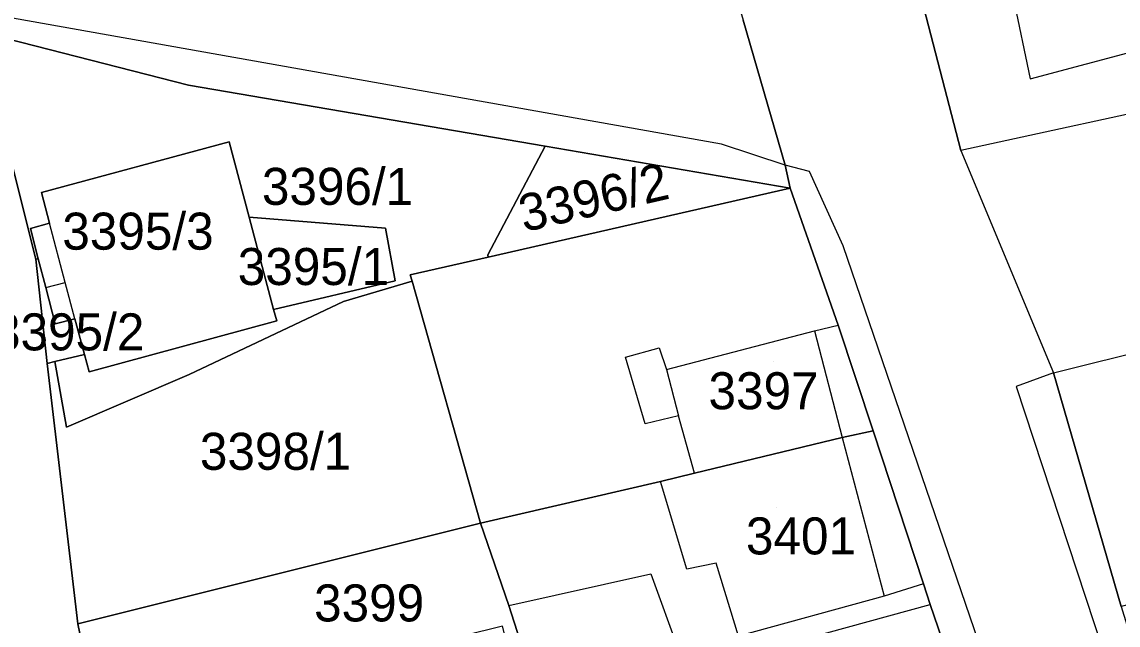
# Model space of a CAD drawing. Extents: x -262657 to -261595, y -1238015 to -1237156.
# Drawn here: x -262030.6 to -261971.4, y -1237575 to -1237542.4 of the extents above; entities that cross this region are included whole.
import ezdxf

# ---------------------------------------------------------------- set-up
doc = ezdxf.new("R2010")
doc.units = 0
for name, color, linetype in [('body_kn', 7, 'Continuous'), ('kladpar_druhypozemkov', 7, 'Continuous'), ('kladpar_hranice', 7, 'Continuous'), ('kladpar_parcelnecisla', 7, 'Continuous'), ('kladpar_plochy', 7, 'Continuous'), ('zappar_hrandruhpozemk', 7, 'Continuous')]:
    doc.layers.add(name, color=color, linetype=linetype)

msp = doc.modelspace()

# ---------------------------------------------------------------- linework, layer by layer
at = {"layer": 'body_kn'}
for p, q in [((-262021.6, -1237545.84), (-262021.6, -1237545.84)), ((-261976.12, -1237545.5), (-261976.12, -1237545.5)), ((-262019.4, -1237548.91), (-262019.4, -1237548.91)), ((-262002.32, -1237549.14), (-262002.32, -1237549.14)), ((-261992.8, -1237549.03), (-261992.8, -1237549.03)), ((-261979.86, -1237549.38), (-261979.86, -1237549.38)), ((-261979.86, -1237549.38), (-261979.86, -1237549.38)), ((-261989.35, -1237550.17), (-261989.35, -1237550.17)), ((-261989.35, -1237550.17), (-261989.35, -1237550.17)), ((-261988.04, -1237550.5), (-261988.04, -1237550.5)), ((-262029.55, -1237551.65), (-262029.55, -1237551.65)), ((-262029.55, -1237551.65), (-262029.55, -1237551.65)), ((-261989.09, -1237551.41), (-261989.09, -1237551.41)), ((-261989.09, -1237551.41), (-261989.09, -1237551.41)), ((-262018.33, -1237552.98), (-262018.33, -1237552.98)), ((-262030.15, -1237553.58), (-262030.15, -1237553.58)), ((-262029.11, -1237553.29), (-262029.11, -1237553.29)), ((-262010.95, -1237553.56), (-262010.95, -1237553.56)), ((-261986.21, -1237554.52), (-261986.21, -1237554.52)), ((-262029.86, -1237555.24), (-262029.86, -1237555.24)), ((-262029.72, -1237555.23), (-262029.72, -1237555.23)), ((-262005.42, -1237555.01), (-262005.42, -1237555.01)), ((-262005.41, -1237555.13), (-262005.41, -1237555.13)), ((-262009.62, -1237556.09), (-262009.62, -1237556.09)), ((-262009.62, -1237556.09), (-262009.62, -1237556.09)), ((-262028.26, -1237556.5), (-262028.26, -1237556.5)), ((-262010.43, -1237556.41), (-262010.43, -1237556.41)), ((-262010.43, -1237556.41), (-262010.43, -1237556.41)), ((-262009.52, -1237556.43), (-262009.52, -1237556.43)), ((-262029.31, -1237556.78), (-262029.31, -1237556.78)), ((-262029.31, -1237556.78), (-262029.31, -1237556.78)), ((-262013.23, -1237557.53), (-262013.23, -1237557.53)), ((-262013.23, -1237557.53), (-262013.23, -1237557.53)), ((-262027.74, -1237558.46), (-262027.74, -1237558.46)), ((-262027.74, -1237558.46), (-262027.74, -1237558.46)), ((-262017, -1237557.97), (-262017, -1237557.97)), ((-262028.8, -1237558.74), (-262028.8, -1237558.74)), ((-262016.83, -1237558.58), (-262016.83, -1237558.58)), ((-261986.48, -1237558.8), (-261986.48, -1237558.8)), ((-261987.76, -1237559.11), (-261987.76, -1237559.11)), ((-261987.76, -1237559.11), (-261987.76, -1237559.11)), ((-261996.17, -1237560.04), (-261996.17, -1237560.04)), ((-262029.25, -1237560.87), (-262029.25, -1237560.87)), ((-262029.25, -1237560.87), (-262029.25, -1237560.87)), ((-262028.83, -1237560.77), (-262028.83, -1237560.77)), ((-262027.22, -1237560.39), (-262027.22, -1237560.39)), ((-261997.99, -1237560.54), (-261997.99, -1237560.54)), ((-262026.97, -1237561.32), (-262026.97, -1237561.32)), ((-261995.77, -1237561.21), (-261995.77, -1237561.21)), ((-261974.85, -1237561.39), (-261974.85, -1237561.39)), ((-261974.85, -1237561.39), (-261974.85, -1237561.39)), ((-262021.57, -1237561.48), (-262021.57, -1237561.48)), ((-261976.86, -1237562.12), (-261976.86, -1237562.12)), ((-261995.11, -1237563.71), (-261995.11, -1237563.71)), ((-262028.2, -1237564.31), (-262028.2, -1237564.31)), ((-261996.92, -1237564.14), (-261996.92, -1237564.14)), ((-261986.28, -1237564.88), (-261986.28, -1237564.88)), ((-261986.28, -1237564.88), (-261986.28, -1237564.88)), ((-261984.6, -1237564.52), (-261984.6, -1237564.52)), ((-261984.6, -1237564.52), (-261984.6, -1237564.52)), ((-261996.09, -1237567.25), (-261996.09, -1237567.25)), ((-261994.26, -1237566.81), (-261994.26, -1237566.81)), ((-261994.26, -1237566.81), (-261994.26, -1237566.81)), ((-262005.82, -1237569.51), (-262005.82, -1237569.51)), ((-261994.66, -1237571.98), (-261994.66, -1237571.98)), ((-261993.09, -1237571.66), (-261993.09, -1237571.66)), ((-261996.62, -1237572.23), (-261996.62, -1237572.23)), ((-261981.87, -1237572.78), (-261981.87, -1237572.78)), ((-261981.87, -1237572.78), (-261981.87, -1237572.78)), ((-261984, -1237573.44), (-261984, -1237573.44)), ((-261981.52, -1237573.9), (-261981.52, -1237573.9)), ((-262004.29, -1237573.95), (-262004.29, -1237573.95)), ((-262004.29, -1237573.95), (-262004.29, -1237573.95)), ((-262027.58, -1237574.94), (-262027.58, -1237574.94))]:
    msp.add_line(p, q, dxfattribs=at)
at = {"layer": 'kladpar_druhypozemkov'}
for p, q in [((-262012.65, -1237550.45), (-262012.65, -1237550.45)), ((-262000.18, -1237551.61), (-262000.18, -1237551.61)), ((-262023.1, -1237552.93), (-262023.1, -1237552.93)), ((-262014.69, -1237555.36), (-262014.69, -1237555.36)), ((-262029.37, -1237558.58), (-262029.37, -1237558.58)), ((-261989.96, -1237560.75), (-261989.96, -1237560.75)), ((-262016.11, -1237565.26), (-262016.11, -1237565.26)), ((-261989.83, -1237568.65), (-261989.83, -1237568.65)), ((-262011.41, -1237573.35), (-262011.41, -1237573.35))]:
    msp.add_line(p, q, dxfattribs=at)
at = {"layer": 'kladpar_hranice'}
for points in [[(-261979.86, -1237549.38), (-261983.11, -1237536.86), (-261975.94, -1237535.09), (-261969.44, -1237533.48), (-261969.24, -1237534.58), (-261967.44, -1237543.19), (-261966.77, -1237546.53), (-261979.86, -1237549.38)], [(-262034.62, -1237534.07), (-262030.05, -1237535.39), (-262008.51, -1237540.21), (-262003.26, -1237541.38), (-261992.15, -1237540.56), (-261991.63, -1237542.33), (-261989.35, -1237550.17), (-261989.09, -1237551.41), (-262002.32, -1237549.14), (-262021.6, -1237545.84), (-262032.96, -1237542.94)], [(-261983.11, -1237536.86), (-261979.86, -1237549.38), (-261974.85, -1237561.39), (-261971.2, -1237574.01), (-261969.66, -1237578.95), (-261967.09, -1237586.85), (-261966.47, -1237588.8), (-261965.31, -1237592.26), (-261962.47, -1237600.48), (-261959.54, -1237608.49), (-261955.63, -1237620.56)], [(-262040.84, -1237542.49), (-262032.96, -1237542.94), (-262029.86, -1237555.24), (-262029.25, -1237560.87), (-262027.58, -1237574.94), (-262024.94, -1237587.76), (-262025.63, -1237587.92), (-262020.7, -1237605.65), (-261996.42, -1237600.03), (-261974.52, -1237594.83), (-261971.52, -1237603.32), (-261994.15, -1237607.67), (-262017.2, -1237612.1), (-262026.45, -1237613.9), (-262027.87, -1237614.17), (-262029.54, -1237597.37), (-262029.55, -1237597.08), (-262029.61, -1237595.57), (-262030.98, -1237583.29), (-262031.65, -1237576.78), (-262032.5, -1237567.16), (-262033.04, -1237561.99), (-262033.72, -1237554.19), (-262040.84, -1237542.49)], [(-261963.49, -1237628.42), (-261971.52, -1237603.32), (-261974.52, -1237594.83), (-261976.08, -1237589.98), (-261976.61, -1237588.43), (-261980.66, -1237576.41), (-261981.52, -1237573.9), (-261981.87, -1237572.78), (-261984.6, -1237564.52), (-261986.48, -1237558.8), (-261989.09, -1237551.41), (-261989.35, -1237550.17), (-261991.63, -1237542.33)], [(-262009.62, -1237556.09), (-262009.52, -1237556.43), (-262013.23, -1237557.53), (-262021.57, -1237561.48), (-262028.2, -1237564.31), (-262028.83, -1237560.77), (-262027.22, -1237560.39), (-262026.97, -1237561.32), (-262016.83, -1237558.58), (-262017, -1237557.97), (-262010.43, -1237556.41), (-262010.95, -1237553.56), (-262018.33, -1237552.98), (-262019.4, -1237548.91), (-262029.55, -1237551.65), (-262029.11, -1237553.29), (-262030.15, -1237553.58), (-262029.72, -1237555.23), (-262029.86, -1237555.24), (-262032.96, -1237542.94), (-262021.6, -1237545.84), (-262002.32, -1237549.14), (-262005.42, -1237555.01), (-262005.41, -1237555.13), (-262009.62, -1237556.09)], [(-262029.55, -1237551.65), (-262019.4, -1237548.91), (-262018.33, -1237552.98), (-262017, -1237557.97), (-262016.83, -1237558.58), (-262026.97, -1237561.32), (-262027.22, -1237560.39), (-262027.74, -1237558.46), (-262028.8, -1237558.74), (-262029.31, -1237556.78), (-262029.72, -1237555.23), (-262030.15, -1237553.58), (-262029.11, -1237553.29), (-262029.55, -1237551.65)], [(-261989.09, -1237551.41), (-262005.41, -1237555.13), (-262005.42, -1237555.01), (-262002.32, -1237549.14), (-261989.09, -1237551.41)], [(-261989.09, -1237551.41), (-261986.48, -1237558.8), (-261984.6, -1237564.52), (-261986.28, -1237564.88), (-261994.26, -1237566.81), (-261996.09, -1237567.25), (-262005.82, -1237569.51), (-262009.52, -1237556.43), (-262009.62, -1237556.09), (-262005.41, -1237555.13), (-261989.09, -1237551.41)], [(-262010.43, -1237556.41), (-262017, -1237557.97), (-262018.33, -1237552.98), (-262010.95, -1237553.56), (-262010.43, -1237556.41)], [(-261951.16, -1237568.82), (-261971.2, -1237574.01), (-261974.85, -1237561.39), (-261941.38, -1237553.04), (-261941.37, -1237553.51), (-261939.95, -1237559.2), (-261937.76, -1237565.58), (-261951.16, -1237568.82)], [(-262029.25, -1237560.87), (-262029.86, -1237555.24), (-262029.72, -1237555.23), (-262029.31, -1237556.78), (-262028.8, -1237558.74), (-262027.74, -1237558.46), (-262027.22, -1237560.39), (-262028.83, -1237560.77), (-262029.25, -1237560.87)], [(-262013.23, -1237557.53), (-262009.52, -1237556.43), (-262005.82, -1237569.51), (-262027.58, -1237574.94), (-262029.25, -1237560.87), (-262028.83, -1237560.77), (-262028.2, -1237564.31), (-262021.57, -1237561.48), (-262013.23, -1237557.53)], [(-261984.6, -1237564.52), (-261981.87, -1237572.78), (-261981.52, -1237573.9), (-261980.66, -1237576.41), (-261994.05, -1237579.6), (-262001.91, -1237581.37), (-262004.29, -1237573.95), (-262005.82, -1237569.51), (-261996.09, -1237567.25), (-261994.26, -1237566.81), (-261986.28, -1237564.88), (-261984.6, -1237564.52)], [(-262024.94, -1237587.76), (-262027.58, -1237574.94), (-262005.82, -1237569.51), (-262004.29, -1237573.95), (-262001.91, -1237581.37), (-262002.98, -1237581.67), (-262004.63, -1237575.07), (-262015.39, -1237577.73), (-262015.74, -1237576.3), (-262020.86, -1237577.51), (-262023.61, -1237578.02), (-262022.53, -1237582.68), (-262019.92, -1237582.1), (-262019.09, -1237586.12), (-262024.94, -1237587.76)]]:
    msp.add_lwpolyline(points, dxfattribs=at)
at = {"layer": 'kladpar_plochy'}
for points in [[(-261979.86, -1237549.38), (-261983.11, -1237536.86), (-261975.94, -1237535.09), (-261969.44, -1237533.48), (-261969.24, -1237534.58), (-261967.44, -1237543.19), (-261966.77, -1237546.53)], [(-262040.84, -1237542.49), (-262032.96, -1237542.94), (-262029.86, -1237555.24), (-262029.25, -1237560.87), (-262027.58, -1237574.94), (-262024.94, -1237587.76), (-262025.63, -1237587.92), (-262020.7, -1237605.65), (-261996.42, -1237600.03), (-261974.52, -1237594.83), (-261971.52, -1237603.32), (-261994.15, -1237607.67), (-262017.2, -1237612.1), (-262026.45, -1237613.9), (-262027.87, -1237614.17), (-262029.54, -1237597.37), (-262029.55, -1237597.08), (-262029.61, -1237595.57), (-262030.98, -1237583.29), (-262031.65, -1237576.78), (-262032.5, -1237567.16), (-262033.04, -1237561.99), (-262033.72, -1237554.19)], [(-262009.62, -1237556.09), (-262009.52, -1237556.43), (-262013.23, -1237557.53), (-262021.57, -1237561.48), (-262028.2, -1237564.31), (-262028.83, -1237560.77), (-262027.22, -1237560.39), (-262026.97, -1237561.32), (-262016.83, -1237558.58), (-262017, -1237557.97), (-262010.43, -1237556.41), (-262010.95, -1237553.56), (-262018.33, -1237552.98), (-262019.4, -1237548.91), (-262029.55, -1237551.65), (-262029.11, -1237553.29), (-262030.15, -1237553.58), (-262029.72, -1237555.23), (-262029.86, -1237555.24), (-262032.96, -1237542.94), (-262021.6, -1237545.84), (-262002.32, -1237549.14), (-262005.42, -1237555.01), (-262005.41, -1237555.13)], [(-262029.55, -1237551.65), (-262019.4, -1237548.91), (-262018.33, -1237552.98), (-262017, -1237557.97), (-262016.83, -1237558.58), (-262026.97, -1237561.32), (-262027.22, -1237560.39), (-262027.74, -1237558.46), (-262028.8, -1237558.74), (-262029.31, -1237556.78), (-262029.72, -1237555.23), (-262030.15, -1237553.58), (-262029.11, -1237553.29)], [(-261989.09, -1237551.41), (-262005.41, -1237555.13), (-262005.42, -1237555.01), (-262002.32, -1237549.14)], [(-261989.09, -1237551.41), (-261986.48, -1237558.8), (-261984.6, -1237564.52), (-261986.28, -1237564.88), (-261994.26, -1237566.81), (-261996.09, -1237567.25), (-262005.82, -1237569.51), (-262009.52, -1237556.43), (-262009.62, -1237556.09), (-262005.41, -1237555.13)], [(-262010.43, -1237556.41), (-262017, -1237557.97), (-262018.33, -1237552.98), (-262010.95, -1237553.56)], [(-261951.16, -1237568.82), (-261971.2, -1237574.01), (-261974.85, -1237561.39), (-261941.38, -1237553.04), (-261941.37, -1237553.51), (-261939.95, -1237559.2), (-261937.76, -1237565.58)], [(-262029.25, -1237560.87), (-262029.86, -1237555.24), (-262029.72, -1237555.23), (-262029.31, -1237556.78), (-262028.8, -1237558.74), (-262027.74, -1237558.46), (-262027.22, -1237560.39), (-262028.83, -1237560.77)], [(-262013.23, -1237557.53), (-262009.52, -1237556.43), (-262005.82, -1237569.51), (-262027.58, -1237574.94), (-262029.25, -1237560.87), (-262028.83, -1237560.77), (-262028.2, -1237564.31), (-262021.57, -1237561.48)], [(-261984.6, -1237564.52), (-261981.87, -1237572.78), (-261981.52, -1237573.9), (-261980.66, -1237576.41), (-261994.05, -1237579.6), (-262001.91, -1237581.37), (-262004.29, -1237573.95), (-262005.82, -1237569.51), (-261996.09, -1237567.25), (-261994.26, -1237566.81), (-261986.28, -1237564.88)], [(-262024.94, -1237587.76), (-262027.58, -1237574.94), (-262005.82, -1237569.51), (-262004.29, -1237573.95), (-262001.91, -1237581.37), (-262002.98, -1237581.67), (-262004.63, -1237575.07), (-262015.39, -1237577.73), (-262015.74, -1237576.3), (-262020.86, -1237577.51), (-262023.61, -1237578.02), (-262022.53, -1237582.68), (-262019.92, -1237582.1), (-262019.09, -1237586.12)]]:
    msp.add_lwpolyline(points, close=True, dxfattribs=at)
for points in [[(-262034.62, -1237534.07), (-262030.05, -1237535.39), (-262008.51, -1237540.21), (-262003.26, -1237541.38), (-261992.15, -1237540.56), (-261991.63, -1237542.33), (-261989.35, -1237550.17), (-261989.09, -1237551.41), (-262002.32, -1237549.14), (-262021.6, -1237545.84), (-262032.96, -1237542.94)], [(-261983.11, -1237536.86), (-261979.86, -1237549.38), (-261974.85, -1237561.39), (-261971.2, -1237574.01), (-261969.66, -1237578.95), (-261967.09, -1237586.85), (-261966.47, -1237588.8), (-261965.31, -1237592.26), (-261962.47, -1237600.48), (-261959.54, -1237608.49), (-261955.63, -1237620.56)], [(-261963.49, -1237628.42), (-261971.52, -1237603.32), (-261974.52, -1237594.83), (-261976.08, -1237589.98), (-261976.61, -1237588.43), (-261980.66, -1237576.41), (-261981.52, -1237573.9), (-261981.87, -1237572.78), (-261984.6, -1237564.52), (-261986.48, -1237558.8), (-261989.09, -1237551.41), (-261989.35, -1237550.17), (-261991.63, -1237542.33)]]:
    msp.add_lwpolyline(points, dxfattribs=at)
at = {"layer": 'zappar_hrandruhpozemk'}
for p, q in [((-261977.94, -1237536.73), (-261976.12, -1237545.5)), ((-261992.8, -1237549.03), (-262039.74, -1237540.69)), ((-261976.12, -1237545.5), (-261967.44, -1237543.19)), ((-261989.35, -1237550.17), (-261992.8, -1237549.03)), ((-261978.89, -1237575.95), (-261986.21, -1237554.52)), ((-262027.74, -1237558.46), (-262028.26, -1237556.5)), ((-261987.76, -1237559.11), (-261986.48, -1237558.8)), ((-261995.77, -1237561.21), (-261995.11, -1237563.71)), ((-261974.85, -1237561.39), (-261976.86, -1237562.12)), ((-261976.86, -1237562.12), (-261952.08, -1237637.52)), ((-261994.66, -1237571.98), (-261996.09, -1237567.25)), ((-262004.29, -1237573.95), (-261996.62, -1237572.23)), ((-261981.87, -1237572.78), (-261984, -1237573.44)), ((-261994.73, -1237577.5), (-261981.52, -1237573.9))]:
    msp.add_line(p, q, dxfattribs=at)
for points in [[(-261986.21, -1237554.52), (-261988.04, -1237550.5), (-261989.35, -1237550.17)], [(-262029.31, -1237556.78), (-262028.26, -1237556.5), (-262029.11, -1237553.29)], [(-261995.77, -1237561.21), (-261987.76, -1237559.11), (-261986.28, -1237564.88)], [(-261994.26, -1237566.81), (-261995.11, -1237563.71), (-261996.92, -1237564.14), (-261997.99, -1237560.54), (-261996.17, -1237560.04), (-261995.77, -1237561.21)], [(-261986.28, -1237564.88), (-261984, -1237573.44), (-261991.88, -1237575.6)], [(-261991.88, -1237575.6), (-261993.09, -1237571.66), (-261994.66, -1237571.98)], [(-261996.62, -1237572.23), (-261995.09, -1237576.45), (-261994.73, -1237577.5), (-261994.05, -1237579.6)]]:
    msp.add_lwpolyline(points, dxfattribs=at)

# ---------------------------------------------------------------- texts
at = {"layer": 'kladpar_parcelnecisla'}
for s, rotation, p in [('3396/1', 360, (-262017.635, -1237552.31)), ('3396/2', 13, (-262003.475, -1237553.791))]:
    msp.add_text(s, height=2, rotation=rotation, dxfattribs=at).set_placement(p)
for s, p in [('3395/3', (-262028.422, -1237554.73)), ('3395/1', (-262018.94, -1237556.64)), ('3395/2', (-262032.167, -1237560.17)), ('3397', (-261993.497, -1237563.35)), ('3398/1', (-262020.987, -1237566.62)), ('3401', (-261991.474, -1237571.19)), ('3399', (-262014.815, -1237574.81))]:
    msp.add_text(s, height=2, dxfattribs=at).set_placement(p)

doc.saveas('drawing.dxf')
